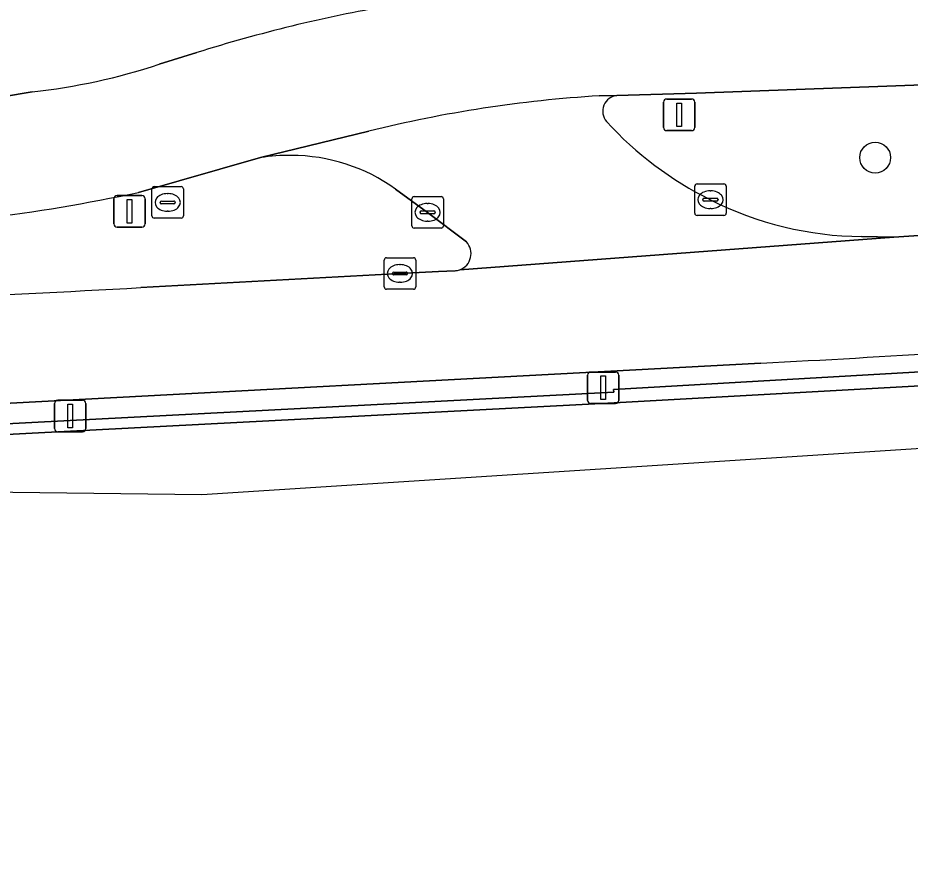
# Model space of a CAD drawing. Extents: x 160023 to 161302, y 384750 to 385707.
# Drawn here: x 161161.33 to 161189.62, y 384856.96 to 384883.94 of the extents above; entities that cross this region are included whole.
import ezdxf

# ---------------------------------------------------------------- set-up
doc = ezdxf.new("R2010")
doc.units = 0
for name, color, linetype in [('IMGEO_Berm_gesloten', 7, 'Continuous'), ('IMGEO_Berm_groen', 7, 'Continuous'), ('IMGEO_Boom', 7, 'Continuous'), ('IMGEO_Fietspad_gesloten', 7, 'Continuous'), ('IMGEO_Kolk', 7, 'Continuous'), ('IMGEO_Lichtmast', 7, 'Continuous'), ('IMGEO_Muur', 7, 'Continuous'), ('IMGEO_Rijbaan_lokaal_open', 7, 'Continuous'), ('IMGEO_Rijbaan_regionaal_gesloten', 7, 'Continuous'), ('IMGEO_Rioolput', 7, 'Continuous'), ('IMGEO_Verkeersbordpaal', 7, 'Continuous'), ('IMGEO_Verkeersregelinstallatiepaal', 7, 'Continuous')]:
    doc.layers.add(name, color=color, linetype=linetype)

msp = doc.modelspace()

# ---------------------------------------------------------------- linework, layer by layer
at = {"layer": 'IMGEO_Berm_gesloten'}
for points in [[(161156.803, 384870.864), (161160.549, 384871.04), (161180.219, 384872.063), (161180.214, 384872.151), (161203.339, 384873.484)], [(161184.887, 384872.99), (161157.91, 384871.55)]]:
    msp.add_lwpolyline(points, dxfattribs=at)
msp.add_arc((161166.725, 385238.954), 366.415, 272.84119, 274.71772, dxfattribs=at)
at = {"layer": 'IMGEO_Berm_groen'}
for points in [[(161199.802, 384882.179), (161182.845, 384881.553), (161180.324, 384881.484)], [(161169.025, 384879.51), (161165.156, 384878.406)], [(161175.549, 384876.834), (161174.32, 384877.772), (161173.303, 384878.51)], [(161188.08, 384877.005), (161189.099, 384876.982), (161194.321, 384877.329)], [(161165.228, 384875.384), (161173.443, 384875.833), (161174.661, 384875.895), (161175.19, 384875.92)]]:
    msp.add_lwpolyline(points, dxfattribs=at)
for centre, radius, start, end in [((161180.381, 384880.978), 0.509, 96.4694, 219.4045), ((161188.276, 384888.243), 11.237, 222.4775, 243.6495), ((161169.941, 384873.489), 6.09, 89.4715, 98.6494), ((161169.974, 384873.862), 5.717, 54.3914, 89.7712), ((161153.637, 384932.369), 55.179, 276.8567, 282.0491), ((161188.177, 384887.81), 10.806, 243.0972, 269.484), ((161175.155, 384876.462), 0.542, 289.9637, 43.3743), ((161175.145, 384876.498), 0.579, 274.4351, 289.65), ((161124.461, 385615.562), 741.3, 272.052979, 273.152511)]:
    msp.add_arc(centre, radius, start, end, dxfattribs=at)
at = {"layer": 'IMGEO_Boom'}
msp.add_circle((161188.509, 384879.508), 0.489, dxfattribs=at)
at = {"layer": 'IMGEO_Fietspad_gesloten'}
for points in [[(161167, 384882.84), (161165.812, 384882.472)], [(161179.763, 384881.468), (161180.324, 384881.484), (161182.845, 384881.553), (161199.802, 384882.179)], [(161161.784, 384881.597), (161156.059, 384880.636)], [(161165.156, 384878.406), (161169.025, 384879.51), (161172.457, 384880.346)]]:
    msp.add_lwpolyline(points, dxfattribs=at)
for centre, radius, start, end in [((161181.036, 384838.344), 46.657, 99.8106, 107.5075), ((161159.741, 384900.711), 19.223, 276.1012, 288.4107), ((161182.208, 384841.2), 40.342, 93.4745, 103.9872), ((161153.637, 384932.369), 55.179, 276.8567, 282.0491)]:
    msp.add_arc(centre, radius, start, end, dxfattribs=at)
at = {"layer": 'IMGEO_Kolk'}
for p, q in [((161182.787, 384877.748), (161182.787, 384878.6)), ((161182.862, 384878.674), (161183.714, 384878.674)), ((161183.788, 384878.6), (161183.788, 384877.748)), ((161183.275, 384878.454), (161183.3, 384878.454)), ((161173.819, 384877.346), (161173.819, 384878.198)), ((161173.894, 384878.272), (161174.746, 384878.272)), ((161174.307, 384878.052), (161174.332, 384878.052)), ((161174.82, 384878.198), (161174.82, 384877.346)), ((161183.046, 384878.168), (161183.046, 384878.18)), ((161183.484, 384878.131), (161183.086, 384878.131)), ((161183.089, 384878.217), (161183.487, 384878.217)), ((161183.53, 384878.18), (161183.53, 384878.168)), ((161174.078, 384877.766), (161174.078, 384877.778)), ((161174.516, 384877.729), (161174.118, 384877.729)), ((161174.121, 384877.815), (161174.519, 384877.815)), ((161174.562, 384877.778), (161174.562, 384877.766)), ((161183.298, 384877.894), (161183.273, 384877.894)), ((161174.33, 384877.492), (161174.305, 384877.492)), ((161183.714, 384877.674), (161182.862, 384877.674)), ((161174.746, 384877.272), (161173.894, 384877.272)), ((161173.017, 384876.333), (161173.869, 384876.333)), ((161172.942, 384875.407), (161172.942, 384876.259)), ((161173.43, 384876.113), (161173.455, 384876.113)), ((161173.943, 384876.259), (161173.943, 384875.407)), ((161173.201, 384875.827), (161173.201, 384875.839)), ((161173.639, 384875.79), (161173.241, 384875.79)), ((161173.244, 384875.876), (161173.642, 384875.876)), ((161173.685, 384875.839), (161173.685, 384875.827)), ((161173.453, 384875.553), (161173.428, 384875.553)), ((161173.869, 384875.333), (161173.017, 384875.333))]:
    msp.add_line(p, q, dxfattribs=at)
for points in [[(161182.787, 384877.748), (161182.787, 384878.6)], [(161182.862, 384878.674), (161183.714, 384878.674)], [(161183.788, 384878.6), (161183.788, 384877.748)], [(161173.819, 384877.346), (161173.819, 384878.198)], [(161173.894, 384878.272), (161174.746, 384878.272)], [(161174.82, 384878.198), (161174.82, 384877.346)], [(161183.714, 384877.674), (161182.862, 384877.674)], [(161174.746, 384877.272), (161173.894, 384877.272)], [(161173.017, 384876.333), (161173.869, 384876.333)], [(161172.942, 384875.407), (161172.942, 384876.259)], [(161173.943, 384876.259), (161173.943, 384875.407)], [(161173.869, 384875.333), (161173.017, 384875.333)]]:
    msp.add_lwpolyline(points, dxfattribs=at)
for centre, radius, start, end in [((161182.864, 384878.598), 0.0765, 91.552, 178.448), ((161182.864, 384878.598), 0.0765, 91.552, 178.448), ((161183.712, 384878.598), 0.0765, 1.552, 88.448), ((161183.712, 384878.598), 0.0765, 1.552, 88.448), ((161173.896, 384878.196), 0.0765, 91.552, 178.448), ((161173.896, 384878.196), 0.0765, 91.552, 178.448), ((161174.744, 384878.196), 0.0765, 1.552, 88.448), ((161174.744, 384878.196), 0.0765, 1.552, 88.448), ((161183.086, 384878.177), 0.0403, 85.8775, 175.7526), ((161183.083, 384878.167), 0.0366, 178.938, 274.7102), ((161183.487, 384878.174), 0.043, 264.8664, 352.4533), ((161183.491, 384878.179), 0.0386, 1.7309, 96.639), ((161174.118, 384877.775), 0.0403, 85.8775, 175.7526), ((161174.115, 384877.765), 0.0366, 178.938, 274.7102), ((161174.519, 384877.772), 0.043, 264.8664, 352.4533), ((161174.523, 384877.777), 0.0386, 1.7309, 96.639), ((161182.864, 384877.75), 0.0765, 181.552, 268.448), ((161182.864, 384877.75), 0.0765, 181.552, 268.448), ((161183.712, 384877.75), 0.0765, 271.552, 358.448), ((161183.712, 384877.75), 0.0765, 271.552, 358.448), ((161173.896, 384877.348), 0.0765, 181.552, 268.448), ((161173.896, 384877.348), 0.0765, 181.552, 268.448), ((161174.744, 384877.348), 0.0765, 271.552, 358.448), ((161174.744, 384877.348), 0.0765, 271.552, 358.448), ((161173.019, 384876.257), 0.0765, 91.552, 178.448), ((161173.019, 384876.257), 0.0765, 91.552, 178.448), ((161173.867, 384876.257), 0.0765, 1.552, 88.448), ((161173.867, 384876.257), 0.0765, 1.552, 88.448), ((161173.241, 384875.836), 0.0403, 85.8775, 175.7526), ((161173.238, 384875.826), 0.0366, 178.938, 274.7102), ((161173.642, 384875.833), 0.043, 264.8664, 352.4533), ((161173.646, 384875.838), 0.0386, 1.7309, 96.639), ((161173.019, 384875.409), 0.0765, 181.552, 268.448), ((161173.019, 384875.409), 0.0765, 181.552, 268.448), ((161173.867, 384875.409), 0.0765, 271.552, 358.448), ((161173.867, 384875.409), 0.0765, 271.552, 358.448)]:
    msp.add_arc(centre, radius, start, end, dxfattribs=at)
for centre, major_axis, ratio, start_param, end_param in [((161183.274, 384878.174), (-0.387, 0.002), 0.722429, 4.712389, 7.853982), ((161183.299, 384878.174), (-0.39, 0.002), 0.717154, 1.570796, 4.712389), ((161174.306, 384877.772), (-0.387, 0.002), 0.722429, 4.712389, 7.853982), ((161174.331, 384877.772), (-0.39, 0.002), 0.717154, 1.570796, 4.712389), ((161173.429, 384875.833), (-0.387, 0.002), 0.722429, 4.712389, 7.853982), ((161173.454, 384875.833), (-0.39, 0.002), 0.717154, 1.570796, 4.712389)]:
    msp.add_ellipse(centre, major_axis=major_axis, ratio=ratio, start_param=start_param, end_param=end_param, dxfattribs=at)
at = {"layer": 'IMGEO_Lichtmast'}
for p, q in [((161179.489, 384872.705), (161180.279, 384872.705)), ((161180.279, 384872.705), (161179.489, 384872.705)), ((161179.389, 384871.805), (161179.389, 384872.605)), ((161179.389, 384872.605), (161179.389, 384871.805)), ((161180.379, 384872.605), (161180.379, 384871.805)), ((161180.379, 384871.805), (161180.379, 384872.605)), ((161162.591, 384871.812), (161163.381, 384871.812)), ((161163.381, 384871.812), (161162.591, 384871.812)), ((161162.491, 384870.912), (161162.491, 384871.712)), ((161162.491, 384871.712), (161162.491, 384870.912)), ((161163.481, 384871.712), (161163.481, 384870.912)), ((161163.481, 384870.912), (161163.481, 384871.712)), ((161180.279, 384871.705), (161179.489, 384871.705)), ((161179.489, 384871.705), (161180.279, 384871.705)), ((161163.381, 384870.812), (161162.591, 384870.812)), ((161162.591, 384870.812), (161163.381, 384870.812))]:
    msp.add_line(p, q, dxfattribs=at)
for points in [[(161179.809, 384872.58), (161179.959, 384872.58), (161179.959, 384871.83), (161179.809, 384871.83), (161179.809, 384872.58)], [(161162.911, 384871.687), (161163.061, 384871.687), (161163.061, 384870.937), (161162.911, 384870.937), (161162.911, 384871.687)]]:
    msp.add_lwpolyline(points, dxfattribs=at)
for centre, start, end in [((161179.489, 384872.605), 90, 180), ((161179.489, 384872.605), 90, 180), ((161180.279, 384872.605), 0, 90), ((161180.279, 384872.605), 360, 90), ((161162.591, 384871.712), 90, 180), ((161162.591, 384871.712), 90, 180), ((161163.381, 384871.712), 0, 90), ((161163.381, 384871.712), 360, 90), ((161179.489, 384871.805), 180, 270), ((161179.489, 384871.805), 180, 270), ((161180.279, 384871.805), 270, 0), ((161180.279, 384871.805), 270, 0), ((161162.591, 384870.912), 180, 270), ((161162.591, 384870.912), 180, 270), ((161163.381, 384870.912), 270, 0), ((161163.381, 384870.912), 270, 0)]:
    msp.add_arc(centre, 0.1, start, end, dxfattribs=at)
at = {"layer": 'IMGEO_Muur'}
for points in [[(161254.018, 384875.783), (161253.983, 384876.106), (161229.362, 384874.838), (161229.335, 384874.888), (161204.372, 384873.544), (161203.339, 384873.484), (161180.214, 384872.151), (161180.219, 384872.063), (161160.549, 384871.04), (161156.803, 384870.864)], [(161156.825, 384870.511), (161160.552, 384870.706), (161180.234, 384871.73), (161204.396, 384873.069), (161229.371, 384874.422), (161254.018, 384875.783)]]:
    msp.add_lwpolyline(points, dxfattribs=at)
at = {"layer": 'IMGEO_Rijbaan_lokaal_open'}
for points in [[(161165.812, 384882.472), (161167, 384882.84)], [(161156.059, 384880.636), (161161.784, 384881.597)], [(161180.324, 384881.484), (161179.763, 384881.468)], [(161172.457, 384880.346), (161169.025, 384879.51)], [(161173.303, 384878.51), (161174.32, 384877.772), (161175.549, 384876.834)], [(161175.34, 384875.952), (161189.099, 384876.982), (161188.08, 384877.005)]]:
    msp.add_lwpolyline(points, dxfattribs=at)
for centre, radius, start, end in [((161181.036, 384838.344), 46.657, 99.8106, 107.5075), ((161159.741, 384900.711), 19.223, 276.1012, 288.4107), ((161182.208, 384841.2), 40.342, 93.4745, 103.9872), ((161180.381, 384880.978), 0.509, 96.4694, 219.4045), ((161188.276, 384888.243), 11.237, 222.4775, 243.6495), ((161169.941, 384873.489), 6.09, 89.4715, 98.6494), ((161169.974, 384873.862), 5.717, 54.3914, 89.7712), ((161188.177, 384887.81), 10.806, 243.0972, 269.484), ((161175.155, 384876.462), 0.542, 289.9637, 43.3743)]:
    msp.add_arc(centre, radius, start, end, dxfattribs=at)
at = {"layer": 'IMGEO_Rijbaan_regionaal_gesloten'}
for points in [[(160874.71, 384856.965), (160909.879, 384864.4), (160971.848, 384874.449), (160983.645, 384876.362), (161020.709, 384877.941), (161022.134, 384878.002), (161117.456, 384869.429), (161167.157, 384868.815), (161254.166, 384874.428), (161254.018, 384875.783), (161229.371, 384874.422), (161204.396, 384873.069), (161180.234, 384871.73), (161160.552, 384870.706), (161156.825, 384870.511)], [(161194.321, 384877.329), (161189.099, 384876.982), (161175.34, 384875.952)], [(161175.19, 384875.92), (161174.661, 384875.895), (161173.443, 384875.833), (161165.228, 384875.384)], [(161157.91, 384871.55), (161184.887, 384872.99)]]:
    msp.add_lwpolyline(points, dxfattribs=at)
for centre, radius, start, end in [((161175.145, 384876.498), 0.579, 274.4351, 289.65), ((161124.461, 385615.562), 741.3, 272.052979, 273.152511), ((161166.725, 385238.954), 366.415, 272.84119, 274.71772)]:
    msp.add_arc(centre, radius, start, end, dxfattribs=at)
at = {"layer": 'IMGEO_Rioolput'}
for p, q in [((161165.652, 384878.587), (161166.504, 384878.587)), ((161165.577, 384877.661), (161165.577, 384878.513)), ((161166.065, 384878.367), (161166.09, 384878.367)), ((161166.578, 384878.513), (161166.578, 384877.661)), ((161165.836, 384878.081), (161165.836, 384878.093)), ((161166.274, 384878.044), (161165.876, 384878.044)), ((161165.879, 384878.13), (161166.277, 384878.13)), ((161166.32, 384878.093), (161166.32, 384878.081)), ((161166.088, 384877.807), (161166.063, 384877.807)), ((161166.504, 384877.587), (161165.652, 384877.587))]:
    msp.add_line(p, q, dxfattribs=at)
for points in [[(161165.652, 384878.587), (161166.504, 384878.587)], [(161165.577, 384877.661), (161165.577, 384878.513)], [(161166.578, 384878.513), (161166.578, 384877.661)], [(161166.504, 384877.587), (161165.652, 384877.587)]]:
    msp.add_lwpolyline(points, dxfattribs=at)
for centre, radius, start, end in [((161165.654, 384878.511), 0.0765, 91.552, 178.448), ((161165.654, 384878.511), 0.0765, 91.552, 178.448), ((161166.502, 384878.511), 0.0765, 1.552, 88.448), ((161166.502, 384878.511), 0.0765, 1.552, 88.448), ((161165.876, 384878.09), 0.0403, 85.8775, 175.7526), ((161165.873, 384878.08), 0.0366, 178.938, 274.7102), ((161166.277, 384878.087), 0.043, 264.8664, 352.4533), ((161166.281, 384878.092), 0.0386, 1.7309, 96.639), ((161165.654, 384877.663), 0.0765, 181.552, 268.448), ((161165.654, 384877.663), 0.0765, 181.552, 268.448), ((161166.502, 384877.663), 0.0765, 271.552, 358.448), ((161166.502, 384877.663), 0.0765, 271.552, 358.448)]:
    msp.add_arc(centre, radius, start, end, dxfattribs=at)
for centre, major_axis, ratio, start_param, end_param in [((161166.064, 384878.087), (-0.387, 0.002), 0.722429, 4.712389, 7.853982), ((161166.089, 384878.087), (-0.39, 0.002), 0.717154, 1.570796, 4.712389)]:
    msp.add_ellipse(centre, major_axis=major_axis, ratio=ratio, start_param=start_param, end_param=end_param, dxfattribs=at)
at = {"layer": 'IMGEO_Verkeersbordpaal'}
for p, q in [((161181.8, 384880.466), (161181.8, 384881.266)), ((161181.8, 384881.266), (161181.8, 384880.466)), ((161181.9, 384881.366), (161182.69, 384881.366)), ((161182.69, 384881.366), (161181.9, 384881.366)), ((161182.79, 384881.266), (161182.79, 384880.466)), ((161182.79, 384880.466), (161182.79, 384881.266)), ((161182.69, 384880.366), (161181.9, 384880.366)), ((161181.9, 384880.366), (161182.69, 384880.366))]:
    msp.add_line(p, q, dxfattribs=at)
msp.add_lwpolyline([(161182.22, 384881.241), (161182.37, 384881.241), (161182.37, 384880.491), (161182.22, 384880.491), (161182.22, 384881.241)], dxfattribs=at)
for centre, start, end in [((161181.9, 384881.266), 90, 180), ((161181.9, 384881.266), 90, 180), ((161182.69, 384881.266), 0, 90), ((161182.69, 384881.266), 360, 90), ((161181.9, 384880.466), 180, 270), ((161181.9, 384880.466), 180, 270), ((161182.69, 384880.466), 270, 0), ((161182.69, 384880.466), 270, 0)]:
    msp.add_arc(centre, 0.1, start, end, dxfattribs=at)
at = {"layer": 'IMGEO_Verkeersregelinstallatiepaal'}
for p, q in [((161164.471, 384878.305), (161165.261, 384878.305)), ((161165.261, 384878.305), (161164.471, 384878.305)), ((161164.371, 384877.405), (161164.371, 384878.205)), ((161164.371, 384878.205), (161164.371, 384877.405)), ((161165.361, 384878.205), (161165.361, 384877.405)), ((161165.361, 384877.405), (161165.361, 384878.205)), ((161165.261, 384877.305), (161164.471, 384877.305)), ((161164.471, 384877.305), (161165.261, 384877.305))]:
    msp.add_line(p, q, dxfattribs=at)
msp.add_lwpolyline([(161164.791, 384878.18), (161164.941, 384878.18), (161164.941, 384877.43), (161164.791, 384877.43), (161164.791, 384878.18)], dxfattribs=at)
for centre, start, end in [((161164.471, 384878.205), 90, 180), ((161164.471, 384878.205), 90, 180), ((161165.261, 384878.205), 0, 90), ((161165.261, 384878.205), 360, 90), ((161164.471, 384877.405), 180, 270), ((161164.471, 384877.405), 180, 270), ((161165.261, 384877.405), 270, 0), ((161165.261, 384877.405), 270, 0)]:
    msp.add_arc(centre, 0.1, start, end, dxfattribs=at)

doc.saveas('drawing.dxf')
